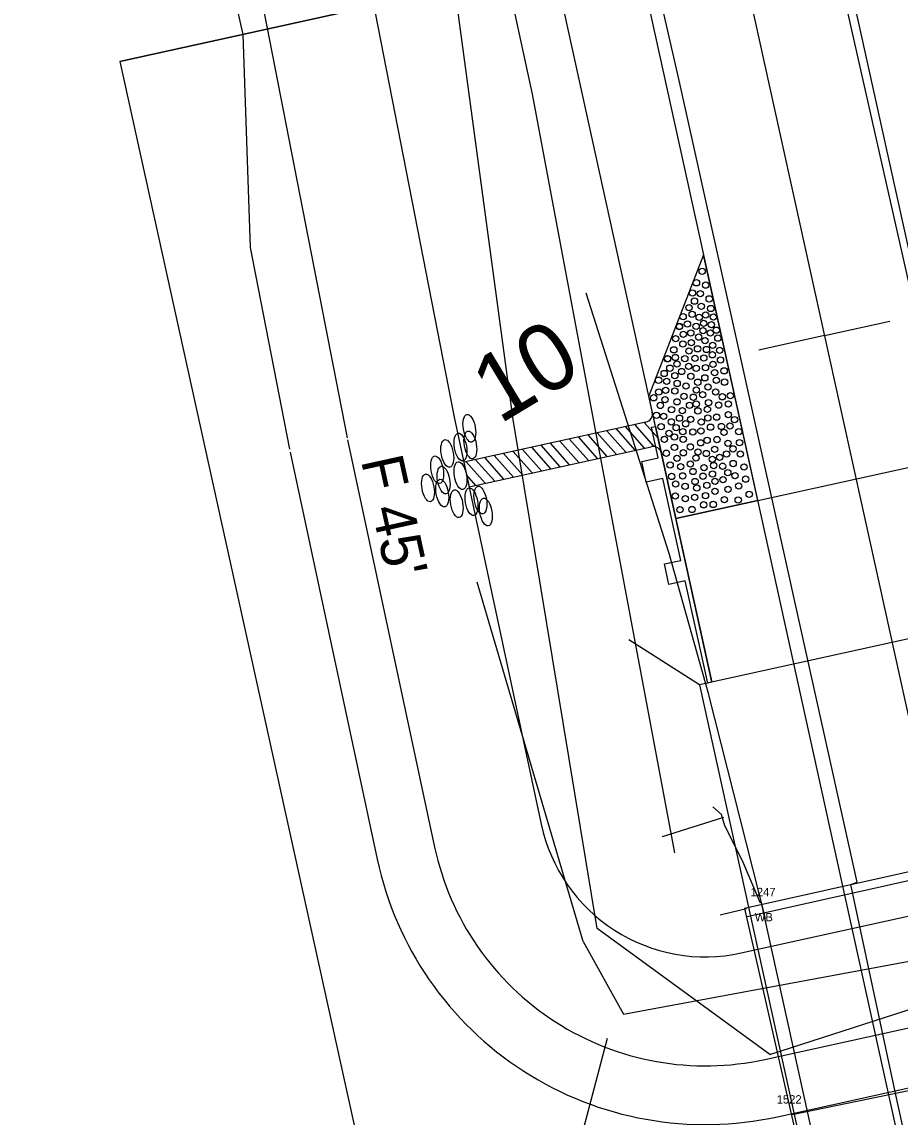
# Model space of a CAD drawing. Extents: x 2519952 to 2531965, y 848341 to 887632.
# Drawn here: x 2527001.1 to 2527105.8, y 857980.5 to 858111.1 of the extents above; entities that cross this region are included whole.
import ezdxf

# ---------------------------------------------------------------- set-up
doc = ezdxf.new("R2010")
doc.units = 0
for name, color, linetype in [('RD_EV_JW', 7, 'Continuous'), ('RD_EX_BldgApp', 7, 'Continuous'), ('RD_EX_BldgApp_txCode', 7, 'Continuous'), ('RD_EX_Bridge', 7, 'Continuous'), ('RD_EX_Conc', 7, 'Continuous'), ('RD_EX_DR_Pipe', 7, 'Continuous'), ('RD_EX_DV_Prop', 7, 'Continuous'), ('RD_EX_GuardRail', 7, 'Continuous'), ('RD_EX_H2O', 7, 'Continuous'), ('RD_EX_Misc', 7, 'Continuous'), ('RD_EX_Road', 7, 'Continuous'), ('RD_EX_RW', 7, 'Continuous'), ('RD_EX_VEG', 7, 'Continuous'), ('RD_HC_Cl', 7, 'Continuous'), ('RD_HC_Data_Tic', 7, 'Continuous'), ('RD_HC_TX_Sta50', 7, 'Continuous'), ('RD_PD_BCA', 7, 'Continuous'), ('RD_PD_Bridge', 7, 'Continuous'), ('RD_PD_CstnLmt', 7, 'Continuous'), ('RD_PD_DR_ErosCtrl', 7, 'Continuous'), ('RD_PD_Final_TrvlWay', 7, 'Continuous'), ('RD_PD_GR', 7, 'Continuous'), ('RD_PD_PaveShd', 7, 'Continuous'), ('RD_PD_RW', 7, 'Continuous'), ('RD_SMD_Locator', 7, 'Continuous')]:
    doc.layers.add(name, color=color, linetype=linetype)

# ---------------------------------------------------------------- blocks, each defined once
blk = doc.blocks.new('TBC1')
at = {"layer": 'RD_PD_GR'}
blk.add_lwpolyline([(12.5, 2.5), (15, 2.5), (15, 0.49), (25, 0.49), (25, 2.5), (27.5, 2.5), (27.5, 0.49), (31.25, 0.49), (31.25, 0), (0, 0), (0, 0.49), (12.5, 0.49)], close=True, dxfattribs=at)

msp = doc.modelspace()

# ---------------------------------------------------------------- linework, layer by layer
at = {"layer": 'RD_EV_JW'}
for points in [[(2527090.29, 857987.95), (2527069.7, 858002.95), (2527059.66, 858063.69), (2527039.72, 858211.39), (2527027.21, 858265.11), (2527004.05, 858352.54), (2526986.72, 858418.16), (2526969.94, 858464.79), (2526912.78, 858580.83), (2526868.33, 858547.09), (2526823.54, 858500.89)], [(2527090.29, 857987.95), (2527137.33, 858003.13), (2527151.03, 858032.56), (2527131.97, 858090.47), (2527106.93, 858159.48), (2527077.31, 858298.24), (2527059.8, 858370.79), (2527037.76, 858471.22), (2527027.83, 858515.94), (2527056.95, 858519.73), (2527086.42, 858525.67)]]:
    msp.add_lwpolyline(points, dxfattribs=at)
at = {"layer": 'RD_EX_BldgApp'}
msp.add_lwpolyline([(2527105.8, 857931.83), (2527097.39, 857969.23), (2527089.32, 858005.81)], dxfattribs=at)
at = {"layer": 'RD_EX_Bridge'}
for points in [[(2527104.02, 857931.52), (2527150.32, 857941.75), (2527134.18, 858015.81), (2527087.26, 858005.36), (2527104.02, 857931.52)], [(2527087.49, 858005.31), (2527085.82, 858004.91), (2527084.35, 858004.56)]]:
    msp.add_lwpolyline(points, dxfattribs=at)
at = {"layer": 'RD_EX_Conc'}
msp.add_lwpolyline([(2527089.16, 858006), (2527087.01, 858011.02), (2527084.92, 858015.2), (2527084.52, 858016.56), (2527083.46, 858017.48)], dxfattribs=at)
at = {"layer": 'RD_EX_DR_Pipe'}
msp.add_line((2527084.73, 858016.19), (2527077.45, 858013.91), dxfattribs=at)
at = {"layer": 'RD_EX_DV_Prop'}
for p, q in [((2527049.4, 858114.45), (2527012.78, 858106.38)), ((2527012.78, 858106.38), (2527077.29, 857813.4))]:
    msp.add_line(p, q, dxfattribs=at)
at = {"layer": 'RD_EX_GuardRail'}
for p, q in [((2527078.28, 858047.7), (2527068.37, 858078.74)), ((2527082.95, 858030.99), (2527078.28, 858047.7)), ((2527089.77, 858004.16), (2527082.95, 858030.99))]:
    msp.add_line(p, q, dxfattribs=at)
at = {"layer": 'RD_EX_H2O'}
msp.add_line((2527068.03, 858001.42), (2527055.36, 858044.27), dxfattribs=at)
for points in [[(2527068.03, 858001.42), (2527072.81, 857992.76), (2527145.48, 858006.21), (2527151.55, 858017.22), (2527156.05, 858060.53)], [(2527070.87, 857989.84), (2527061.3, 857953.49), (2526994.02, 857914.18), (2526943.98, 857875.94), (2526888.07, 857826.55), (2526889.74, 857796.34), (2526819.12, 857765.68)]]:
    msp.add_lwpolyline(points, dxfattribs=at)
at = {"layer": 'RD_EX_Misc'}
for p, q in [((2527087.57, 858004.38), (2527134.77, 858014.98)), ((2527139.83, 857990.49), (2527092.95, 857980.72))]:
    msp.add_line(p, q, dxfattribs=at)
at = {"layer": 'RD_EX_Road'}
for p, q in [((2527100.36, 858108.71), (2527080.47, 858198.84)), ((2527079.44, 858104.09), (2527059.14, 858194.55)), ((2527121.9, 858013.23), (2527100.36, 858108.71)), ((2527100.69, 858008.48), (2527079.44, 858104.09)), ((2527099.92, 858008.21), (2527100.69, 858008.48)), ((2527105.3, 857983.13), (2527099.92, 858008.21)), ((2527110.63, 857958.69), (2527105.3, 857983.13))]:
    msp.add_line(p, q, dxfattribs=at)
at = {"layer": 'RD_EX_RW'}
for q in [(2527049.4, 858114.45), (2527077.29, 857813.4)]:
    msp.add_line((2527012.78, 858106.38), q, dxfattribs=at)
at = {"layer": 'RD_EX_VEG'}
msp.add_lwpolyline([(2527078.93, 858011.98), (2527061.98, 858102.49), (2527020.74, 858292.87), (2526968.63, 858454.95)], dxfattribs=at)
at = {"layer": 'RD_HC_Cl'}
msp.add_line((2526970.28, 858648.12), (2527526.88, 856120.48), dxfattribs=at)
at = {"layer": 'RD_HC_Data_Tic'}
for q in [(2527104.59, 858075.4), (2527088.96, 858071.96)]:
    msp.add_line((2527096.78, 858073.68), q, dxfattribs=at)
at = {"layer": 'RD_PD_BCA'}
for p, q in [((2527027.43, 858109.61), (2527028.3, 858084.2)), ((2527028.3, 858084.2), (2527033, 858060.13)), ((2527033.07, 858059.78), (2527043.45, 858011.22))]:
    msp.add_line(p, q, dxfattribs=at)
msp.add_lwpolyline([(2527091.17, 857980.51), (2527139.96, 857991.26)], dxfattribs=at)
msp.add_arc((2527082.57, 858019.58), 40, 192.0677, 282.4185, dxfattribs=at)
at = {"layer": 'RD_PD_Bridge'}
for p, q in [((2527079.05, 858051.86), (2527122.03, 858061.32)), ((2527083.36, 858032.33), (2527079.05, 858051.86)), ((2527081.89, 858032.01), (2527073.46, 858037.39))]:
    msp.add_line(p, q, dxfattribs=at)
for points in [[(2527127.79, 858042.11), (2527081.89, 858032.01)], [(2527081.89, 858032.01), (2527109.85, 857905.05)]]:
    msp.add_lwpolyline(points, dxfattribs=at)
at = {"layer": 'RD_PD_CstnLmt'}
for p, q in [((2527033.47, 858162.13), (2527052.63, 858063.96)), ((2527052.63, 858063.96), (2527063.01, 858015.4))]:
    msp.add_line(p, q, dxfattribs=at)
msp.add_lwpolyline([(2527086.87, 858000.05), (2527135.66, 858010.79)], dxfattribs=at)
msp.add_arc((2527082.57, 858019.58), 20, 192.0677, 282.4185, dxfattribs=at)
at = {"layer": 'RD_PD_DR_ErosCtrl'}
for p, q in [((2527020.71, 858159.64), (2527039.87, 858061.47)), ((2527039.92, 858061.24), (2527050.3, 858012.68))]:
    msp.add_line(p, q, dxfattribs=at)
msp.add_lwpolyline([(2527089.67, 857987.35), (2527138.45, 857998.09)], dxfattribs=at)
msp.add_arc((2527082.57, 858019.58), 33, 192.0677, 282.4185, dxfattribs=at)
at = {"layer": 'RD_PD_Final_TrvlWay'}
for p, q in [((2527070.86, 858247.17), (2527345.05, 857002)), ((2527047.42, 858242), (2527321.61, 856996.84))]:
    msp.add_line(p, q, dxfattribs=at)
at = {"layer": 'RD_PD_GR'}
msp.add_line((2527076.64, 858062.85), (2527028.25, 858282.58), dxfattribs=at)
at = {"layer": 'RD_PD_PaveShd'}
for p, q in [((2527082.37, 858083.31), (2527075.83, 858066.51)), ((2527088.82, 858054.01), (2527082.37, 858083.31)), ((2527076.47, 858063.58), (2527075.83, 858066.51)), ((2527075.5, 858063.36), (2527053.78, 858058.57)), ((2527075.33, 858060.25), (2527073.06, 858062.82)), ((2527076.49, 858060.45), (2527074.17, 858063.07)), ((2527076.94, 858061.45), (2527075.29, 858063.32)), ((2527077.12, 858060.65), (2527076.47, 858063.58)), ((2527069.74, 858059.02), (2527067.47, 858061.59)), ((2527070.86, 858059.27), (2527068.59, 858061.84)), ((2527071.98, 858059.51), (2527069.7, 858062.08)), ((2527073.1, 858059.76), (2527070.82, 858062.33)), ((2527074.21, 858060.01), (2527071.94, 858062.58)), ((2527054.41, 858055.64), (2527076.14, 858060.43)), ((2527063.04, 858057.54), (2527060.77, 858060.11)), ((2527064.16, 858057.79), (2527061.89, 858060.36)), ((2527065.28, 858058.04), (2527063, 858060.61)), ((2527066.39, 858058.28), (2527064.12, 858060.85)), ((2527067.51, 858058.53), (2527065.24, 858061.1)), ((2527068.63, 858058.77), (2527066.35, 858061.35)), ((2527077.12, 858060.65), (2527079.05, 858051.86)), ((2527079.05, 858051.86), (2527077.12, 858060.65)), ((2527057.46, 858056.31), (2527055.18, 858058.88)), ((2527058.57, 858056.56), (2527056.3, 858059.13)), ((2527059.69, 858056.8), (2527057.42, 858059.37)), ((2527060.81, 858057.05), (2527058.53, 858059.62)), ((2527061.92, 858057.3), (2527059.65, 858059.87)), ((2527053.78, 858058.57), (2527054.41, 858055.64)), ((2527056.34, 858056.06), (2527054.07, 858058.63)), ((2527055.22, 858055.82), (2527054.1, 858057.09)), ((2527088.82, 858054.01), (2527079.05, 858051.86))]:
    msp.add_line(p, q, dxfattribs=at)
for centre in [(2527082.2, 858081.35), (2527082.2, 858081.35), (2527081.52, 858079.98), (2527081.52, 858079.98), (2527082.63, 858079.7), (2527082.63, 858079.7), (2527081.05, 858078.77), (2527081.05, 858078.77), (2527081.99, 858078.68), (2527081.99, 858078.68), (2527083.04, 858078.06), (2527083.04, 858078.06), (2527080.64, 858077.02), (2527081.29, 858077.79), (2527081.29, 858077.79), (2527082.09, 858077.17), (2527082.09, 858077.17), (2527083.23, 858076.91), (2527083.23, 858076.91), (2527079.93, 858075.95), (2527079.93, 858075.95), (2527081.01, 858076.22), (2527081.01, 858076.22), (2527081.85, 858075.87), (2527081.85, 858075.87), (2527082.62, 858076.14), (2527082.62, 858076.14), (2527083.54, 858075.91), (2527083.54, 858075.91), (2527079.48, 858074.75), (2527079.5, 858074.78), (2527080.45, 858075.06), (2527080.45, 858075.06), (2527081.48, 858074.78), (2527081.48, 858074.78), (2527082.31, 858074.27), (2527082.31, 858074.27), (2527082.37, 858075.15), (2527082.37, 858075.15), (2527083.3, 858074.99), (2527083.3, 858074.99), (2527083.89, 858074.33), (2527083.89, 858074.33), (2527079.04, 858073.32), (2527079.04, 858073.32), (2527079.96, 858073.82), (2527079.96, 858073.82), (2527080.85, 858073.99), (2527080.85, 858073.99), (2527080.91, 858072.84), (2527080.91, 858072.84), (2527081.79, 858073.5), (2527081.79, 858073.5), (2527082.54, 858073.07), (2527082.54, 858073.07), (2527083.18, 858073.98), (2527083.18, 858073.98), (2527084.07, 858073.38), (2527084.07, 858073.38), (2527078.82, 858071.98), (2527078.82, 858071.98), (2527079.9, 858072.67), (2527079.9, 858072.67), (2527080.62, 858071.84), (2527080.62, 858071.84), (2527081.65, 858072.1), (2527081.65, 858072.1), (2527082.72, 858072.02), (2527082.72, 858072.02), (2527083.46, 858072.52), (2527083.46, 858072.52), (2527084.3, 858071.92), (2527084.3, 858071.92), (2527078.07, 858070.91), (2527078.08, 858070.92), (2527078.99, 858071.07), (2527078.99, 858071.07), (2527079.2, 858070.3), (2527079.2, 858070.3), (2527080.13, 858070.92), (2527080.13, 858070.92), (2527081.34, 858070.97), (2527081.34, 858070.97), (2527082.4, 858071.02), (2527082.4, 858071.02), (2527083.42, 858071.39), (2527083.42, 858071.39), (2527083.49, 858070.26), (2527083.49, 858070.26), (2527084.39, 858070.77), (2527084.39, 858070.77), (2527077.67, 858069.16), (2527077.67, 858069.16), (2527078.35, 858069.79), (2527078.35, 858069.79), (2527078.94, 858068.89), (2527078.94, 858068.89), (2527079.76, 858069.4), (2527079.76, 858069.4), (2527080.58, 858070.02), (2527080.58, 858070.02), (2527081.49, 858069.77), (2527081.49, 858069.77), (2527082.6, 858069.86), (2527082.6, 858069.86), (2527083.68, 858069.27), (2527083.68, 858069.27), (2527084.82, 858069.48), (2527084.82, 858069.48), (2527077, 858068.36), (2527077, 858068.36), (2527077.97, 858068.22), (2527077.97, 858068.22), (2527079.22, 858067.97), (2527079.22, 858067.97), (2527080.27, 858067.68), (2527080.27, 858067.68), (2527080.85, 858068.83), (2527080.85, 858068.83), (2527081.68, 858068.12), (2527081.68, 858068.12), (2527082.52, 858068.64), (2527082.52, 858068.64), (2527082.9, 858067.55), (2527082.9, 858067.55), (2527083.88, 858068.35), (2527083.88, 858068.35), (2527084.87, 858068.13), (2527084.87, 858068.13), (2527076.42, 858066.26), (2527076.42, 858066.26), (2527076.42, 858066.26), (2527077.03, 858066.96), (2527077.03, 858066.96), (2527077.85, 858067.16), (2527077.85, 858067.16), (2527078.94, 858067.06), (2527078.94, 858067.06), (2527080.03, 858066.44), (2527080.03, 858066.44), (2527081.15, 858066.33), (2527081.15, 858066.33), (2527081.51, 858067.18), (2527081.51, 858067.18), (2527082.26, 858066.63), (2527082.26, 858066.63), (2527083.8, 858066.96), (2527083.8, 858066.96), (2527084.6, 858066.38), (2527084.6, 858066.38), (2527085.56, 858066.52), (2527085.56, 858066.52), (2527077.21, 858065.35), (2527077.21, 858065.35), (2527077.78, 858066.04), (2527077.78, 858066.04), (2527079.21, 858065.78), (2527079.21, 858065.78), (2527080.69, 858065.36), (2527080.69, 858065.36), (2527081.49, 858065.53), (2527081.49, 858065.53), (2527082.96, 858065.69), (2527082.96, 858065.69), (2527084.18, 858065.39), (2527084.18, 858065.39), (2527085.33, 858065.52), (2527085.33, 858065.52), (2527076.75, 858064.18), (2527076.75, 858064.18), (2527077.61, 858064.06), (2527077.61, 858064.06), (2527078.55, 858064.84), (2527078.55, 858064.84), (2527079.5, 858063.83), (2527079.5, 858063.83), (2527079.84, 858064.73), (2527079.84, 858064.73), (2527080.82, 858063.69), (2527080.82, 858063.69), (2527081.69, 858064.7), (2527081.69, 858064.7), (2527082.83, 858064.88), (2527082.83, 858064.88), (2527082.88, 858063.85), (2527082.88, 858063.85), (2527083.92, 858063.95), (2527083.92, 858063.95), (2527085.32, 858064.25), (2527085.32, 858064.25), (2527086.06, 858063.65), (2527077.31, 858062.81), (2527077.31, 858062.81), (2527078.52, 858063.39), (2527078.52, 858063.39), (2527079.1, 858062.7), (2527079.1, 858062.7), (2527080.23, 858063.16), (2527080.23, 858063.16), (2527082.09, 858063.38), (2527082.09, 858063.38), (2527083.2, 858062.76), (2527083.2, 858062.76), (2527084.5, 858062.84), (2527084.5, 858062.84), (2527085.51, 858062.89), (2527085.51, 858062.89), (2527077.7, 858061.3), (2527077.7, 858061.3), (2527078.25, 858062.02), (2527078.25, 858062.02), (2527078.9, 858061.58), (2527078.9, 858061.58), (2527079.89, 858062.22), (2527079.89, 858062.22), (2527079.94, 858061.3), (2527079.94, 858061.3), (2527081.09, 858062.18), (2527081.09, 858062.18), (2527082.05, 858062.29), (2527082.05, 858062.29), (2527082.8, 858061.18), (2527082.8, 858061.18), (2527083.96, 858061.28), (2527083.96, 858061.28), (2527084.8, 858062.15), (2527084.8, 858062.15), (2527086.57, 858062.21), (2527086.57, 858062.21), (2527078.9, 858060.35), (2527078.9, 858060.35), (2527079.96, 858059.7), (2527079.96, 858059.7), (2527080.79, 858060.41), (2527080.79, 858060.41), (2527081.7, 858059.79), (2527081.7, 858059.79), (2527082.02, 858060.89), (2527082.02, 858060.89), (2527083.69, 858060.12), (2527083.69, 858060.12), (2527085.28, 858060.83), (2527085.28, 858060.83), (2527085.89, 858060.17), (2527085.89, 858060.17), (2527086.66, 858060.92), (2527086.66, 858060.92), (2527077.93, 858059.65), (2527077.93, 858059.65), (2527079.19, 858059.04), (2527079.19, 858059.04), (2527081.46, 858059.07), (2527081.46, 858059.07), (2527082.69, 858059.62), (2527082.69, 858059.62), (2527083.42, 858058.93), (2527083.42, 858058.93), (2527084.28, 858059.15), (2527084.28, 858059.15), (2527085.11, 858059.55), (2527085.11, 858059.55), (2527085.9, 858058.42), (2527085.9, 858058.42), (2527086.75, 858059.57), (2527086.75, 858059.57), (2527078.38, 858058.25), (2527078.38, 858058.25), (2527079.63, 858058.04), (2527079.63, 858058.04), (2527080.8, 858058.36), (2527080.8, 858058.36), (2527081.11, 858057.47), (2527081.11, 858057.47), (2527082.43, 858057.92), (2527082.43, 858057.92), (2527083.43, 858057.17), (2527083.43, 858057.17), (2527083.58, 858058.18), (2527084.64, 858058.1), (2527084.64, 858058.1), (2527085.26, 858057.32), (2527085.26, 858057.32), (2527087.19, 858058), (2527087.19, 858058), (2527078.56, 858056.88), (2527078.56, 858056.88), (2527079.04, 858055.98), (2527079.04, 858055.98), (2527079.87, 858056.95), (2527079.87, 858056.95), (2527081.36, 858056.28), (2527081.36, 858056.28), (2527082.29, 858056.91), (2527082.29, 858056.91), (2527082.76, 858055.83), (2527082.76, 858055.83), (2527083.74, 858056.29), (2527083.74, 858056.29), (2527084.68, 858056.5), (2527084.68, 858056.5), (2527086.12, 858056.98), (2527086.12, 858056.98), (2527087.38, 858056.56), (2527087.38, 858056.56), (2527079.01, 858054.55), (2527079.01, 858054.55), (2527080.17, 858055.71), (2527080.17, 858055.71), (2527081.56, 858055.5), (2527081.56, 858055.5), (2527082.6, 858054.58), (2527082.6, 858054.58), (2527083.73, 858055.1), (2527083.73, 858055.1), (2527085.29, 858055.34), (2527085.29, 858055.34), (2527086.55, 858055.74), (2527086.55, 858055.74), (2527087.81, 858054.74), (2527087.81, 858054.74), (2527080.19, 858054.22), (2527080.19, 858054.22), (2527081.3, 858054.38), (2527081.3, 858054.38), (2527082.37, 858053.5), (2527082.37, 858053.5), (2527083.52, 858053.54), (2527083.52, 858053.54), (2527084.85, 858054.11), (2527084.85, 858054.11), (2527086.5, 858054.06), (2527086.5, 858054.06), (2527079.55, 858052.92), (2527079.55, 858052.92), (2527079.55, 858052.92), (2527080.99, 858052.94), (2527080.99, 858052.94)]:
    msp.add_circle(centre, 0.375, dxfattribs=at)
for centre, start, end in [((2527075.28, 858064.34), 282.4481, 12.4185), ((2527076.36, 858059.46), 12.4185, 102.4481)]:
    msp.add_arc(centre, 1, start, end, dxfattribs=at)
for centre in [(2527054.44, 858062.63), (2527053.38, 858060.39), (2527053.38, 858060.39), (2527054.56, 858060.64), (2527051.81, 858059.62), (2527051.81, 858059.62), (2527050.6, 858057.67), (2527050.6, 858057.67), (2527051.37, 858056.45), (2527051.37, 858056.45), (2527053.38, 858056.98), (2527053.38, 858056.98), (2527049.51, 858055.52), (2527049.51, 858055.52), (2527051.21, 858054.89), (2527051.21, 858054.89), (2527052.93, 858053.63), (2527052.93, 858053.63), (2527054.69, 858053.86), (2527054.69, 858053.86), (2527055.76, 858054.06), (2527055.76, 858054.06), (2527056.41, 858052.63), (2527056.41, 858052.63)]:
    msp.add_ellipse(centre, major_axis=(-0.29, 1.65), ratio=0.429445, dxfattribs=at)
at = {"layer": 'RD_PD_RW'}
msp.add_line((2526979.04, 858329.34), (2527027.43, 858109.61), dxfattribs=at)
at = {"layer": 'RD_SMD_Locator'}
for centre in [(2527100.36, 858108.71), (2527079.44, 858104.09), (2527061.98, 858102.49), (2527068.37, 858078.74), (2527061.13, 858064.02), (2527078.28, 858047.7), (2527055.36, 858044.27), (2527082.95, 858030.99), (2527083.46, 858017.48), (2527084.52, 858016.56), (2527084.73, 858016.19), (2527084.92, 858015.2), (2527077.45, 858013.91), (2527078.93, 858011.98), (2527087.01, 858011.02), (2527099.92, 858008.21), (2527100.69, 858008.48), (2527087.26, 858005.36), (2527087.49, 858005.31), (2527089.16, 858006), (2527089.32, 858005.81), (2527084.35, 858004.56), (2527085.82, 858004.91), (2527087.57, 858004.38), (2527089.77, 858004.16), (2527069.7, 858002.95), (2527068.03, 858001.42), (2527068.03, 858001.42), (2527072.81, 857992.76), (2527070.87, 857989.84), (2527090.29, 857987.95), (2527090.29, 857987.95), (2527105.3, 857983.13), (2527092.44, 857981.08), (2527092.95, 857980.72)]:
    msp.add_circle(centre, 0.001, dxfattribs=at)

# ---------------------------------------------------------------- block references
at = {"layer": 'RD_PD_Bridge', "rotation": 102.41848259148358}
msp.add_blockref('TBC1', (2527083.36, 858032.33), dxfattribs=at)

# ---------------------------------------------------------------- texts
at = {"layer": 'RD_EX_BldgApp_txCode'}
for s, p in [('1247', (2527087.98, 858006.81)), ('WB', (2527088.48, 858003.81)), ('1522', (2527091.09, 857982.08))]:
    msp.add_text(s, height=1, dxfattribs=at).set_placement(p)
at = {"layer": 'RD_HC_TX_Sta50'}
msp.add_text('10', height=8, rotation=31.1184, dxfattribs=at).set_placement((2527058.03, 858063.04))
at = {"layer": 'RD_PD_CstnLmt'}
msp.add_text("F 45'", height=5, rotation=282.4185, dxfattribs=at).set_placement((2527041.5, 858058.81))

doc.saveas('drawing.dxf')
